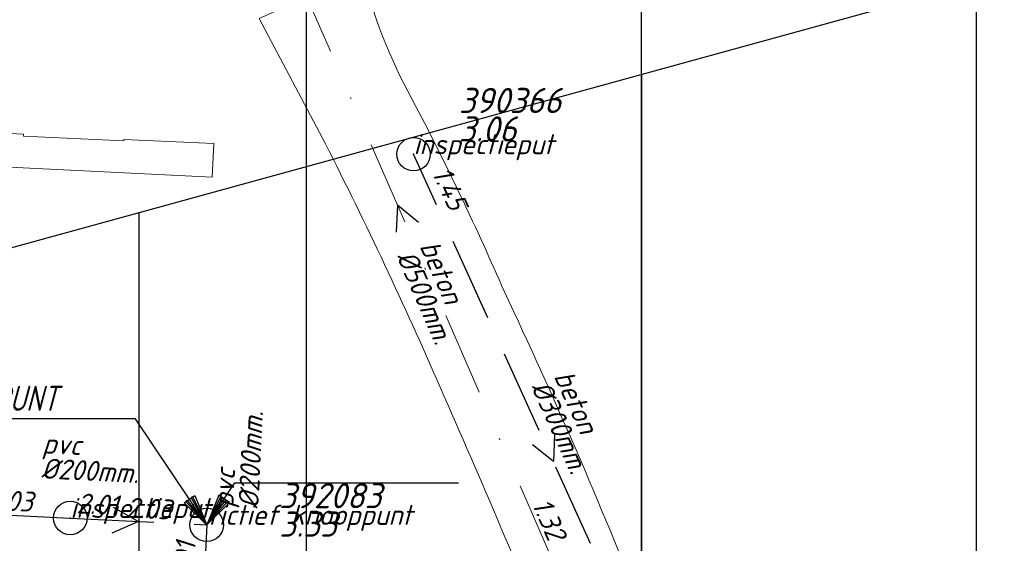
# Model space of a CAD drawing. Extents: x 148869 to 161638, y 453607 to 469810.
# Tile 354 of 656: x 155661 to 155719, y 461948 to 461980. Entities that reach past the tile are written whole.
import ezdxf
from ezdxf.enums import TextEntityAlignment as Align

# ---------------------------------------------------------------- set-up
doc = ezdxf.new("R2010")
doc.units = 0
doc.header["$PDMODE"] = 32
doc.header["$PDSIZE"] = 2
doc.linetypes.add('RI-HWA', pattern=[7.4, 5, -2.4])
doc.linetypes.add('RI-VWA', pattern=[11, 5, -3, 0, -3])
doc.layers.get('0').update_dxf_attribs({"linetype": 'CONTINUOUS'})
doc.layers.get('DEFPOINTS').update_dxf_attribs({"linetype": 'CONTINUOUS'})
for name, color, linetype in [('2022 hatch', 10, 'CONTINUOUS'), ('2024', 160, 'CONTINUOUS'), ('2024 hatch', 160, 'CONTINUOUS'), ('B-OI-AANPIJLING', 1, 'CONTINUOUS'), ('B-OI-AANPIJLING-niet meenemen', 252, 'CONTINUOUS'), ('B-OI-RI-BIJZONDERDERHEDEN-T18-niet meenemen', 252, 'CONTINUOUS'), ('B-OI-RI-BOB-T18-niet meenemen', 252, 'CONTINUOUS'), ('B-OI-RI-DIAMETER-T18-niet meenemen', 252, 'CONTINUOUS'), ('B-OI-RI-HWA-PUTDEKSELHOOGTE-T25-niet meenemen', 252, 'CONTINUOUS'), ('B-OI-RI-HWA-PUTNUMMER-T25-niet meenemen', 252, 'CONTINUOUS'), ('B-OI-RI-HWA_TRANSPORTLEIDING-G-niet meenemen', 252, 'RI-HWA'), ('B-OI-RI-MATERIAAL-T18-niet meenemen', 252, 'CONTINUOUS'), ('B-OI-RI-STROOMRICHTING-S-niet meenemen', 252, 'CONTINUOUS'), ('gs rwa', 252, 'CONTINUOUS')]:
    doc.layers.add(name, color=color, linetype=linetype)
for name, color, linetype, lineweight in [('B-OI-RI-VWA_TRANSPORTLEIDING-G-niet meenemen', 252, 'RI-VWA', 18), ('B-RO-VH-VERHARDING_ASFALT-GV', 251, 'CONTINUOUS', 18), ('B-RO-VH-VERHARDING_STRAATBAKSTEEN-GV', 251, 'CONTINUOUS', 18)]:
    doc.layers.add(name, color=color, linetype=linetype, lineweight=lineweight)
doc.styles.add('iso15', font='ISO.shx', dxfattribs={"oblique": 15})
doc.styles.add('NLCS-ISO-M500-T18_CURSIEF', font='NLCS-ISO.ttf', dxfattribs={"oblique": 15, "height": 0.9})
doc.styles.add('NLCS-ISO-M750_CURSIEF', font='NLCS-ISO.ttf', dxfattribs={"oblique": 15})

# ---------------------------------------------------------------- blocks, each defined once
blk = doc.blocks.new('ACMAP_ANN_TEMPLATE_type knoop')
at = {"layer": 'DEFPOINTS', "style": 'NLCS-ISO-M500-T18_CURSIEF', "oblique": 15}
blk.add_attdef('type_knoop', (0, 0), '', height=1.2, dxfattribs=at)
blk = doc.blocks.new('ACMAP_ANN_TEMPLATE_diam')
at = {"color": 0, "linetype": 'ByBlock', "style": 'iso15', "oblique": 15}
blk.add_attdef('diam', (0.5, -1.3), '', height=1.2, dxfattribs=at)
blk = doc.blocks.new('ACMAP_ANN_TEMPLATE_mat')
at = {"color": 0, "linetype": 'ByBlock', "style": 'iso15', "oblique": 15}
blk.add_attdef('mat', (0.5, 0.2), '', height=1.2, dxfattribs=at)
blk = doc.blocks.new('ACMAP_ANN_TEMPLATE_nap-l')
at = {"color": 0, "linetype": 'ByBlock', "style": 'iso15', "oblique": 15}
blk.add_attdef('nap-l', (3.3, 0.2), '', height=1.2, dxfattribs=at)
blk = doc.blocks.new('ACMAP_ANN_TEMPLATE_nap-r')
at = {"color": 0, "linetype": 'ByBlock', "style": 'iso15', "oblique": 15}
blk.add_attdef('nap-r', text='', height=1.2, dxfattribs=at).set_placement((-4.1, 0.2), align=Align.RIGHT)
blk = doc.blocks.new('ACMAP_ANN_TEMPLATE_puth-rwa')
at = {"color": 0, "linetype": 'ByBlock', "style": 'iso15', "oblique": 15}
blk.add_attdef('puth-rwa', (-2.7, -4.4), '', height=1.5, dxfattribs=at)
blk = doc.blocks.new('ACMAP_ANN_TEMPLATE_putnr-rwa')
at = {"color": 0, "linetype": 'ByBlock', "style": 'iso15', "oblique": 15}
blk.add_attdef('putnr-rwa', (-2.7, -2.7), '', height=1.5, dxfattribs=at)

msp = doc.modelspace()

# ---------------------------------------------------------------- hatches: boundary and pattern name
at = {"layer": '2022 hatch'}
h = msp.add_hatch(dxfattribs=at)
h.set_pattern_fill('ANSI31', color=256, scale=19.992, angle=45)
h.set_pattern_definition([(90, (0, 0), (-19.992, 0), [])])
h.paths.add_polyline_path([(155957.388, 462199.724), (155824.598, 462339.47), (155809.402, 462364.77), (155712.061, 462492.349), (155741.324, 462534.936), (155724.447, 462653.497), (155647.562, 462844.836), (155571.032, 462835.784), (155539.498, 462940.928), (155214.406, 462860.043), (154975.035, 462800.215), (154771.747, 462639.509), (154795.059, 462617.836), (154687.68, 462525.32), (154739.275, 462359.608), (154777.217, 462294.152), (154815.258, 462238.263), (154900.318, 462169.47), (154928.549, 462144.027), (154992.389, 461993.67), (155064.085, 461959.845), (155069.754, 461944.783), (155080.623, 461929.02), (155099.543, 461841.435), (155124.54, 461788.653), (155176.213, 461747.526), (155253.101, 461670.144), (155301.179, 461625.416), (155386.96, 461536.3), (155426.743, 461562.755), (155670.404, 461472.539), (155778.97, 461514.91), (155823.821, 461578.908), (155914.942, 461739.532), (155884.36, 461781.396), (155900.671, 461812.327), (155940.194, 461941.246), (155946.895, 461971.718), (155993.497, 462030.178), (155993.118, 462149.221)])
at = {"layer": '2024 hatch'}
h = msp.add_hatch(dxfattribs=at)
h.set_pattern_fill('ANSI31', color=256, scale=29.988, angle=45)
h.set_pattern_definition([(90, (0, 0), (-29.988, 0), [])])
h.paths.add_polyline_path([(154831.694, 462220.786), (155444.64, 461906.596), (155731.699, 461985.627), (155857.303, 461818.438), (156014.781, 461601.834), (156060.402, 461536.419), (156081.902, 461465.462), (156157.242, 461082.374), (155797.145, 460855.732), (155567.09, 461168.914), (155534.07, 461230.342), (155509.317, 461273.713), (155475.227, 461315.96), (155413.292, 461389.046)])

# ---------------------------------------------------------------- linework, layer by layer
at = {"layer": '2024', "flags": 128}
msp.add_lwpolyline([(154831.694, 462220.786), (155444.64, 461906.596), (155731.699, 461985.627), (155857.303, 461818.438), (156014.781, 461601.834), (156060.402, 461536.419), (156081.902, 461465.462), (156157.242, 461082.374), (155797.145, 460855.732), (155567.09, 461168.914), (155534.07, 461230.342), (155509.317, 461273.713), (155475.227, 461315.96), (155413.292, 461389.046)], close=True, dxfattribs=at)
at = {"layer": 'B-OI-AANPIJLING', "color": 251, "flags": 128}
msp.add_lwpolyline([(155671.756, 461949.375), (155673.119, 461950.718), (155672.484, 461951.145), (155671.756, 461949.375), (155672.589, 461951.074), (155672.695, 461951.003), (155671.756, 461949.375), (155672.907, 461950.861), (155673.013, 461950.79), (155671.756, 461949.375), (155673.44, 461951.883), (155686.785, 461951.883)], dxfattribs=at)
at = {"layer": 'B-OI-AANPIJLING-niet meenemen', "flags": 128}
msp.add_lwpolyline([(155671.77, 461949.354), (155670.407, 461950.698), (155671.042, 461951.124), (155671.77, 461949.354), (155670.936, 461951.053), (155670.831, 461950.982), (155671.77, 461949.354), (155670.619, 461950.84), (155670.513, 461950.769), (155671.77, 461949.354), (155667.499, 461955.715), (155648.162, 461955.715)], dxfattribs=at)
at = {"layer": 'B-OI-RI-HWA_TRANSPORTLEIDING-G-niet meenemen'}
for p, q in [((155700.8, 461934.8), (155684.1, 461971.5)), ((155651.216, 461950.409), (155663.613, 461949.785)), ((155663.613, 461949.785), (155671.756, 461949.375)), ((155671.756, 461949.375), (155671.615, 461946.506))]:
    msp.add_line(p, q, dxfattribs=at)
at = {"layer": 'B-OI-RI-STROOMRICHTING-S-niet meenemen'}
for points in [[(155684.39, 461967.42), (155683.15, 461968.45), (155683.07, 461966.84)], [(155692.51, 461954.76), (155692.45, 461953.15), (155691.2, 461954.16)], [(155666.17, 461950.44), (155667.68, 461949.58), (155666.09, 461948.88)]]:
    msp.add_lwpolyline(points, dxfattribs=at)
at = {"layer": 'B-OI-RI-VWA_TRANSPORTLEIDING-G-niet meenemen'}
msp.add_line((155672.7, 461992.4), (155693.6, 461944.5), dxfattribs=at)
at = {"layer": 'B-RO-VH-VERHARDING_ASFALT-GV', "flags": 128}
msp.add_lwpolyline([(155681.047, 461982.388), (155674.895, 461979.61), (155678.841, 461972.12)], dxfattribs=at)
at = {"layer": 'B-RO-VH-VERHARDING_ASFALT-GV'}
for points in [[(155684.245, 461974.349, -0.061517), (155681.12, 461981.978)], [(155689.509, 461963.317, 0.017783), (155684.245, 461974.349)], [(155678.841, 461972.12, -0.015219), (155685.682, 461957.602)], [(155697.774, 461944.24, 0.016522), (155689.509, 461963.317)], [(155685.682, 461957.602, -0.007483), (155692.822, 461940.789)]]:
    msp.add_lwpolyline(points, format="xyb", dxfattribs=at)
at = {"layer": 'B-RO-VH-VERHARDING_STRAATBAKSTEEN-GV', "flags": 128}
msp.add_lwpolyline([(155644.657, 461971.478), (155672.088, 461970.13), (155672.186, 461972.141), (155666.818, 461972.385), (155666.813, 461972.291), (155660.824, 461972.586), (155660.829, 461972.7), (155644.32, 461973.505)], dxfattribs=at)
at = {"layer": 'gs rwa'}
for p in [(155684.1, 461971.5), (155663.613, 461949.785), (155671.756, 461949.375)]:
    msp.add_point(p, dxfattribs=at)

# ---------------------------------------------------------------- block references
at = {"layer": 'B-OI-RI-BOB-T18-niet meenemen'}
ref = msp.add_blockref('ACMAP_ANN_TEMPLATE_nap-r', (155687.774, 461964.223), dxfattribs=dict(at, rotation=294.4674752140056))
ref.add_attrib('nap-r', '1.45', dxfattribs={"layer": '0', "color": 0, "linetype": 'ByBlock', "height": 1.2, "rotation": 294.46748, "style": 'NLCS-ISO-M750_CURSIEF', "oblique": 15}).set_placement((155686.258, 461968.038), align=Align.RIGHT)
ref = msp.add_blockref('ACMAP_ANN_TEMPLATE_nap-r', (155665.442, 461949.744), dxfattribs=dict(at, rotation=357.1184626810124))
ref.add_attrib('nap-r', '2.03', dxfattribs={"layer": '0', "color": 0, "linetype": 'ByBlock', "height": 1.2, "rotation": 357.11846, "style": 'NLCS-ISO-M750_CURSIEF', "oblique": 15}).set_placement((155661.357, 461950.15), align=Align.RIGHT)
ref = msp.add_blockref('ACMAP_ANN_TEMPLATE_nap-r', (155670.537, 461949.537), dxfattribs=dict(at, rotation=357.1175919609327))
ref.add_attrib('nap-r', '2.01', dxfattribs={"layer": '0', "color": 0, "linetype": 'ByBlock', "height": 1.2, "rotation": 357.11759, "style": 'NLCS-ISO-M750_CURSIEF', "oblique": 15}).set_placement((155666.452, 461949.943), align=Align.RIGHT)
ref = msp.add_blockref('ACMAP_ANN_TEMPLATE_nap-r', (155693.6, 461944.5), dxfattribs=dict(at, rotation=293.5728792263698))
ref.add_attrib('nap-r', '1.32', dxfattribs={"layer": '0', "color": 0, "linetype": 'ByBlock', "height": 1.2, "rotation": 293.57288, "style": 'NLCS-ISO-M750_CURSIEF', "oblique": 15}).set_placement((155692.144, 461948.338), align=Align.RIGHT)
ref = msp.add_blockref('ACMAP_ANN_TEMPLATE_nap-l', (155663.613, 461949.785), dxfattribs=dict(at, rotation=357.1175919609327))
ref.add_attrib('nap-l', '2.03', (155666.919, 461949.819), dxfattribs={"layer": '0', "color": 0, "linetype": 'ByBlock', "height": 1.2, "rotation": 357.11759, "style": 'NLCS-ISO-M750_CURSIEF', "oblique": 15})
ref = msp.add_blockref('ACMAP_ANN_TEMPLATE_nap-l', (155671.024, 461942.554), dxfattribs=dict(at, rotation=87.18640290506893))
ref.add_attrib('nap-l', '2.01', (155670.987, 461945.86), dxfattribs={"layer": '0', "color": 0, "linetype": 'ByBlock', "height": 1.2, "rotation": 87.1864, "style": 'NLCS-ISO-M750_CURSIEF', "oblique": 15})
at = {"layer": 'B-OI-RI-DIAMETER-T18-niet meenemen'}
ref = msp.add_blockref('ACMAP_ANN_TEMPLATE_diam', (155684.056, 461966.399), dxfattribs=dict(at, rotation=293.5728792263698))
ref.add_attrib('diam', '%%c500mm.', (155683.064, 461965.421), dxfattribs={"layer": '0', "color": 0, "linetype": 'ByBlock', "height": 1.2, "rotation": 293.57288, "style": 'NLCS-ISO-M750_CURSIEF', "oblique": 15})
ref = msp.add_blockref('ACMAP_ANN_TEMPLATE_diam', (155673.514, 461949.889), dxfattribs=dict(at, rotation=87.18640290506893))
ref.add_attrib('diam', '%%c200mm.', (155674.837, 461950.325), dxfattribs={"layer": '0', "color": 0, "linetype": 'ByBlock', "height": 1.2, "rotation": 87.1864, "style": 'NLCS-ISO-M750_CURSIEF', "oblique": 15})
ref = msp.add_blockref('ACMAP_ANN_TEMPLATE_diam', (155692.063, 461958.624), dxfattribs=dict(at, rotation=294.4674752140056))
ref.add_attrib('diam', '%%c300mm.', (155691.087, 461957.63), dxfattribs={"layer": '0', "color": 0, "linetype": 'ByBlock', "height": 1.2, "rotation": 294.46748, "style": 'NLCS-ISO-M750_CURSIEF', "oblique": 15})
ref = msp.add_blockref('ACMAP_ANN_TEMPLATE_diam', (155661.425, 461953.478), dxfattribs=dict(at, rotation=357.1175919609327))
ref.add_attrib('diam', '%%c200mm.', (155661.859, 461952.155), dxfattribs={"layer": '0', "color": 0, "linetype": 'ByBlock', "height": 1.2, "rotation": 357.11759, "style": 'NLCS-ISO-M750_CURSIEF', "oblique": 15})
at = {"layer": 'B-OI-RI-HWA-PUTDEKSELHOOGTE-T25-niet meenemen'}
ref = msp.add_blockref('ACMAP_ANN_TEMPLATE_puth-rwa', (155689.499, 461976.659), dxfattribs=at)
ref.add_attrib('puth-rwa', '3.06', (155686.799, 461972.259), dxfattribs={"layer": '0', "color": 0, "linetype": 'ByBlock', "height": 1.5, "style": 'NLCS-ISO-M750_CURSIEF', "oblique": 15})
ref = msp.add_blockref('ACMAP_ANN_TEMPLATE_puth-rwa', (155678.786, 461953.069), dxfattribs=at)
ref.add_attrib('puth-rwa', '3.33', (155676.086, 461948.669), dxfattribs={"layer": '0', "color": 0, "linetype": 'ByBlock', "height": 1.5, "style": 'NLCS-ISO-M750_CURSIEF', "oblique": 15})
at = {"layer": 'B-OI-RI-HWA-PUTNUMMER-T25-niet meenemen'}
ref = msp.add_blockref('ACMAP_ANN_TEMPLATE_putnr-rwa', (155689.499, 461976.659), dxfattribs=at)
ref.add_attrib('putnr-rwa', '390366', (155686.799, 461973.959), dxfattribs={"layer": '0', "color": 0, "linetype": 'ByBlock', "height": 1.5, "style": 'NLCS-ISO-M750_CURSIEF', "oblique": 15})
ref = msp.add_blockref('ACMAP_ANN_TEMPLATE_putnr-rwa', (155678.786, 461953.069), dxfattribs=at)
ref.add_attrib('putnr-rwa', '392083', (155676.086, 461950.369), dxfattribs={"layer": '0', "color": 0, "linetype": 'ByBlock', "height": 1.5, "style": 'NLCS-ISO-M750_CURSIEF', "oblique": 15})
at = {"layer": 'B-OI-RI-MATERIAAL-T18-niet meenemen'}
ref = msp.add_blockref('ACMAP_ANN_TEMPLATE_mat', (155684.056, 461966.399), dxfattribs=dict(at, rotation=293.5728792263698))
ref.add_attrib('mat', 'beton', (155684.439, 461966.021), dxfattribs={"layer": '0', "color": 0, "linetype": 'ByBlock', "height": 1.2, "rotation": 293.57288, "style": 'NLCS-ISO-M750_CURSIEF', "oblique": 15})
ref = msp.add_blockref('ACMAP_ANN_TEMPLATE_mat', (155692.063, 461958.624), dxfattribs=dict(at, rotation=294.4674752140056))
ref.add_attrib('mat', 'beton', (155692.452, 461958.251), dxfattribs={"layer": '0', "color": 0, "linetype": 'ByBlock', "height": 1.2, "rotation": 294.46748, "style": 'NLCS-ISO-M750_CURSIEF', "oblique": 15})
ref = msp.add_blockref('ACMAP_ANN_TEMPLATE_mat', (155661.425, 461953.478), dxfattribs=dict(at, rotation=357.1175919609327))
ref.add_attrib('mat', 'pvc', (155661.935, 461953.653), dxfattribs={"layer": '0', "color": 0, "linetype": 'ByBlock', "height": 1.2, "rotation": 357.11759, "style": 'NLCS-ISO-M750_CURSIEF', "oblique": 15})
ref = msp.add_blockref('ACMAP_ANN_TEMPLATE_mat', (155673.514, 461949.889), dxfattribs=dict(at, rotation=87.18640290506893))
ref.add_attrib('mat', 'pvc', (155673.339, 461950.398), dxfattribs={"layer": '0', "color": 0, "linetype": 'ByBlock', "height": 1.2, "rotation": 87.1864, "style": 'NLCS-ISO-M750_CURSIEF', "oblique": 15})
at = {"layer": 'DEFPOINTS'}
for p, values in [((155684.1, 461971.5), {'type_knoop': 'inspectieput'}), ((155651.216, 461950.409), {'type_knoop': 'inspectieput'}), ((155663.613, 461949.785), {'type_knoop': 'inspectieput'}), ((155671.756, 461949.375), {'type_knoop': 'fictief knooppunt'})]:
    msp.add_blockref('ACMAP_ANN_TEMPLATE_type knoop', p, dxfattribs=at).add_auto_attribs(values)

# ---------------------------------------------------------------- texts
at = {"layer": 'B-OI-RI-BIJZONDERDERHEDEN-T18-niet meenemen', "style": 'NLCS-ISO-M750_CURSIEF', "oblique": 15, "width": 0.8}
msp.add_text('FICTIEF KNOOPPUNT', height=1.5, dxfattribs=at).set_placement((155648.545, 461956.177))

doc.saveas('drawing.dxf')
